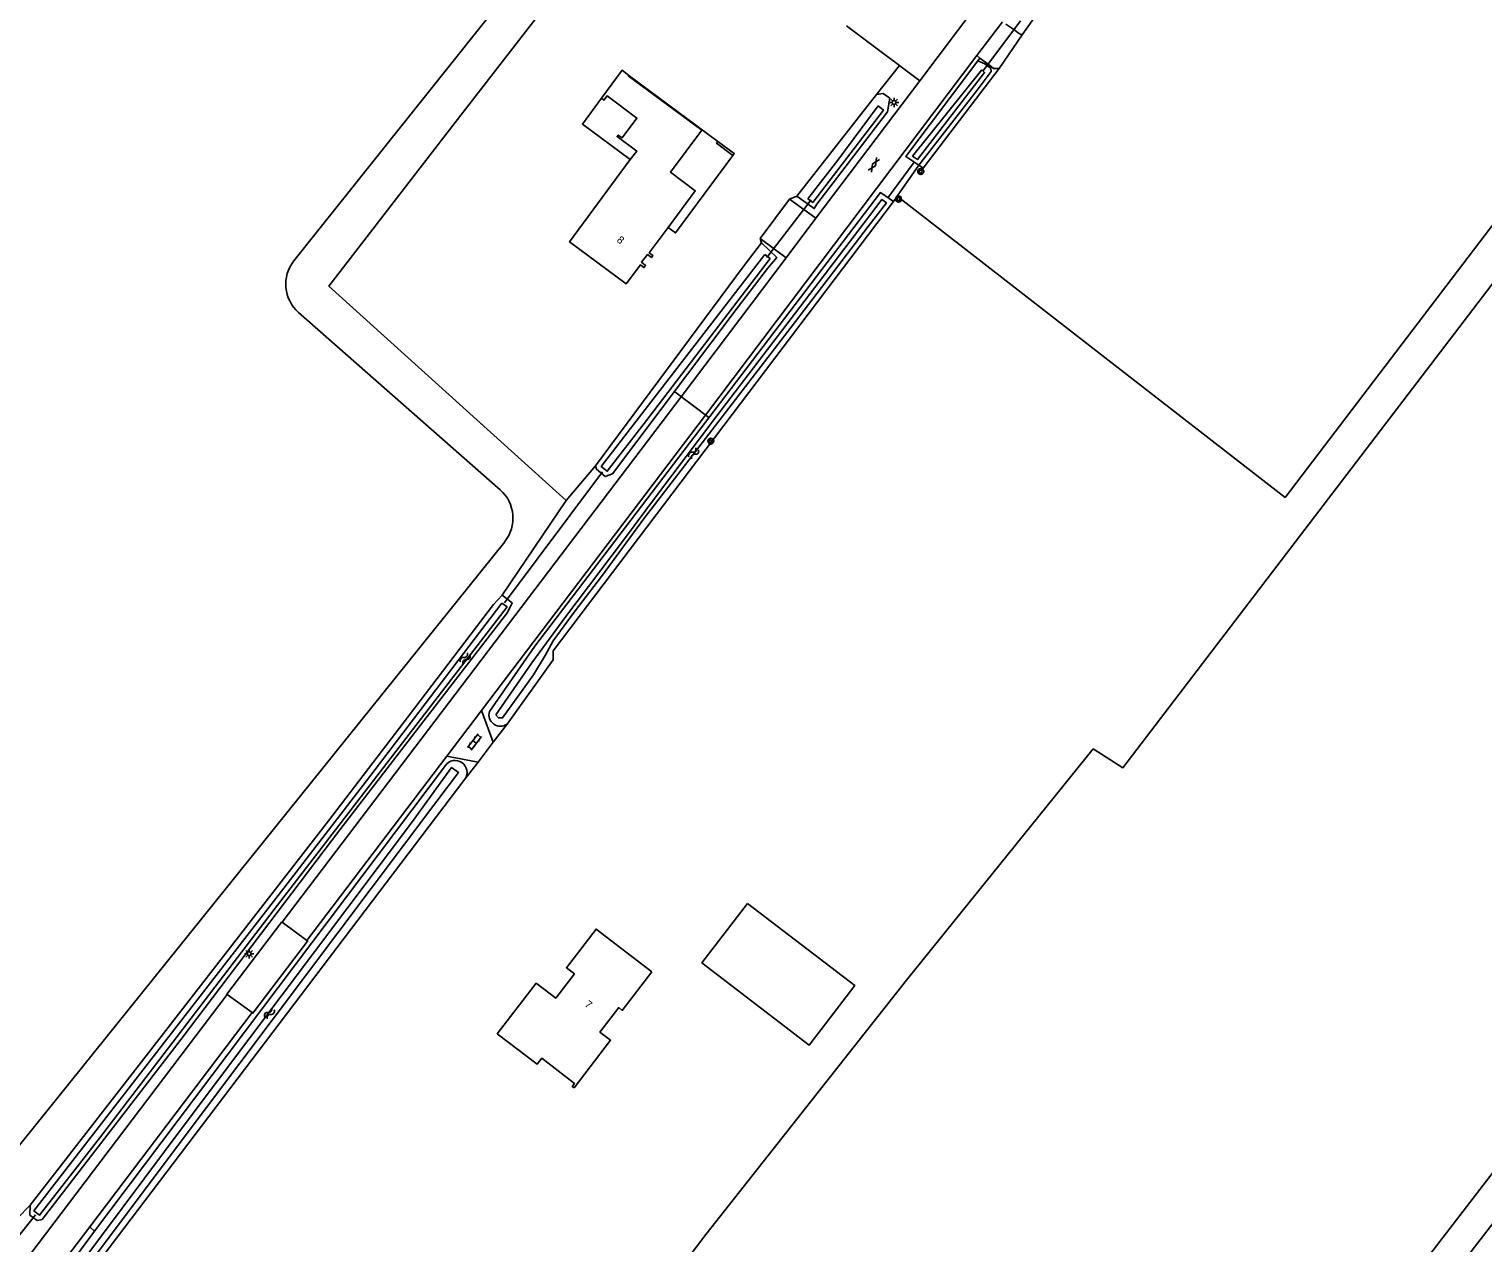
# Model space of a CAD drawing. Extents: x 133000 to 136000, y 400500 to 403500.
# Drawn here: x 134610.2 to 134803.9, y 401835.3 to 401997 of the extents above; entities that cross this region are included whole.
import ezdxf

# ---------------------------------------------------------------- set-up
doc = ezdxf.new("R2010")
doc.units = 0
for name, color, linetype in [('gg-afsc-draadraster', 7, 'Continuous'), ('gg-afsc-hekwerk', 7, 'Continuous'), ('gg-afsc-lijn draadraster', 7, 'Continuous'), ('gg-afsc-muur', 7, 'Continuous'), ('gg-anno-huisnummerreeks BGT', 7, 'Continuous'), ('gg-bbg-bijgebouw', 7, 'Continuous'), ('gg-bbg-hoofdgebouw', 7, 'Continuous'), ('gg-bbg-luifel en loopbrug', 7, 'Continuous'), ('gg-knt-bronhoudergrens', 7, 'Continuous'), ('gg-knt-onverhard', 7, 'Continuous'), ('gg-knt-verharding', 7, 'Continuous'), ('gg-kntw-bovenkant insteek waterloop', 7, 'Continuous'), ('gg-kntw-waterlijn', 7, 'Continuous'), ('gg-kwrk-duiker nz buis', 7, 'Continuous'), ('gt-grn-groengrens', 7, 'Continuous'), ('gt-grn-vlakafsluiter', 7, 'Continuous'), ('gt-grn-weggrens', 7, 'Continuous'), ('gt-symb-boom', 7, 'Continuous'), ('gt-symb-gesloten verharding', 7, 'Continuous'), ('gt-symb-klinker verharding', 7, 'Continuous'), ('gt-symb-lichtmast', 7, 'Continuous'), ('gt-symb-watersymbool', 7, 'Continuous')]:
    doc.layers.add(name, color=color, linetype=linetype)

# ---------------------------------------------------------------- blocks, each defined once
blk = doc.blocks.new('gt0-GESVH1')
at = {"layer": 'gt-symb-gesloten verharding'}
for p, q in [((-0.99, -0.26), (0.01, 0.24)), ((0.01, -0.26), (-0.99, 0.24)), ((0.01, 0.24), (1.01, -0.26)), ((1.01, 0.24), (0.01, -0.26))]:
    blk.add_line(p, q, dxfattribs=at)
blk = doc.blocks.new('gt0-LMAST')
at = {"layer": 'gt-symb-lichtmast'}
for p, q in [((-0.18, 0.17), (-0.45, 0.44)), ((-0.01, 0.25), (-0.01, 0.62)), ((0.17, 0.17), (0.44, 0.44)), ((-0.26, 0), (-0.63, 0)), ((-0.18, -0.18), (-0.45, -0.45)), ((-0.01, -0.25), (-0.01, -0.63)), ((0.44, -0.45), (0.17, -0.18)), ((0.24, 0), (0.62, 0))]:
    blk.add_line(p, q, dxfattribs=at)
blk.add_circle((-0.01, 0), 0.25, dxfattribs=at)
blk = doc.blocks.new('gt0-BOOM')
at = {"layer": 'gt-symb-boom'}
for radius in [0.4, 0.2]:
    blk.add_circle((0, 0), radius, dxfattribs=at)
blk = doc.blocks.new('gt0-WA')
at = {"layer": 'gt-symb-watersymbool'}
for centre, start, end in [((-0.32, 0.02), 28.0725, 151.9275), ((0.43, 0.42), 208.0725, 331.9275), ((-0.32, -0.43), 28.0725, 151.9275), ((0.43, -0.03), 208.0725, 331.9275)]:
    blk.add_arc(centre, 0.425, start, end, dxfattribs=at)
blk = doc.blocks.new('gt0-KL1')
at = {"layer": 'gt-symb-klinker verharding'}
for p, q in [((-1.15, 0.3), (1.15, 0.3)), ((-1, -0.3), (-1, 0.3)), ((-0.5, 0.3), (-0.5, 0.45)), ((0, -0.3), (0, 0.3)), ((0.5, 0.3), (0.5, 0.45)), ((1, -0.3), (1, 0.3)), ((-1.15, -0.3), (1.15, -0.3)), ((-0.5, -0.45), (-0.5, -0.3)), ((0.5, -0.45), (0.5, -0.3))]:
    blk.add_line(p, q, dxfattribs=at)

msp = doc.modelspace()

# ---------------------------------------------------------------- linework, layer by layer
at = {"layer": 'gg-afsc-draadraster'}
for points in [[(134777.5, 401934.57), (134815.22, 401984.09), (134852.93, 402033.62)], [(134725.82, 401974.7), (134752.69, 401953.83), (134777.5, 401934.57)], [(134756.64, 401781.47), (134776.81, 401807.68), (134794.15, 401830.24), (134904.87, 401974.24)], [(134892.46, 401951.19), (134863.95, 401914.02), (134811.69, 401846.22), (134759.65, 401778.93)], [(134751.94, 401901.08), (134727.07, 401870.26), (134700.35, 401836.39)], [(134662.28, 401786.31), (134669.05, 401794.98), (134700.35, 401836.39)]]:
    msp.add_lwpolyline(points, dxfattribs=at)
at = {"layer": 'gg-afsc-hekwerk'}
msp.add_line((134742.49, 401996.19), (134739.41, 401991.73), dxfattribs=at)
msp.add_line((134742.49, 401996.19), (134739.41, 401991.73), dxfattribs=at)
at = {"layer": 'gg-afsc-lijn draadraster'}
for points in [[(134777.5, 401934.57), (134815.22, 401984.09), (134852.93, 402033.62)], [(134725.82, 401974.7), (134752.69, 401953.83), (134777.5, 401934.57)]]:
    msp.add_lwpolyline(points, dxfattribs=at)
at = {"layer": 'gg-afsc-muur'}
msp.add_lwpolyline([(134703.94, 401980.14), (134701.77, 401981.77), (134701.95, 401982.01)], dxfattribs=at)
at = {"layer": 'gg-bbg-bijgebouw'}
msp.add_lwpolyline([(134705.9, 401880.49), (134699.83, 401872.56), (134714.12, 401861.6), (134720.18, 401869.53), (134705.9, 401880.49)], dxfattribs=at)
at = {"layer": 'gg-bbg-hoofdgebouw'}
for points in [[(134686.45, 401987.77), (134689.2, 401991.48), (134690.07, 401990.81)], [(134690.07, 401990.81), (134690.02, 401990.75), (134699.8, 401983.5), (134695.65, 401977.9), (134698.94, 401975.43), (134695.33, 401970.55)], [(134690.29, 401979.58), (134691.14, 401980.72), (134688.53, 401982.66), (134688.68, 401982.86), (134689.19, 401982.48), (134691.16, 401985.12), (134687.19, 401988.08), (134686.77, 401987.52), (134686.45, 401987.77)], [(134695.33, 401970.55), (134692.82, 401967.16), (134693.3, 401966.8), (134693.1, 401966.53), (134692.58, 401966.93), (134691.78, 401965.91), (134692.32, 401965.49), (134692.11, 401965.21), (134691.63, 401965.56), (134689.75, 401963.04), (134682.19, 401968.65), (134690.29, 401979.58)], [(134693.16, 401871.36), (134689.22, 401866.23), (134688.74, 401866.6), (134686.25, 401863.34), (134687.66, 401862.26), (134682.79, 401855.92), (134682.55, 401856.1), (134682.85, 401856.49), (134678.49, 401859.85), (134677.88, 401859.05), (134672.57, 401863.13), (134677.73, 401869.85), (134680.35, 401867.86), (134682.84, 401871.1), (134681.77, 401871.92), (134685.72, 401877.06), (134693.16, 401871.36)]]:
    msp.add_lwpolyline(points, dxfattribs=at)
at = {"layer": 'gg-bbg-luifel en loopbrug'}
msp.add_line((134690.07, 401990.81), (134701.95, 401982.01), dxfattribs=at)
for points in [[(134686.45, 401987.77), (134683.91, 401984.32), (134690.29, 401979.58)], [(134701.95, 401982.01), (134704.13, 401980.38), (134703.94, 401980.14)], [(134703.94, 401980.14), (134696.31, 401969.82), (134695.33, 401970.55)]]:
    msp.add_lwpolyline(points, dxfattribs=at)
at = {"layer": 'gg-knt-bronhoudergrens'}
msp.add_lwpolyline([(134828.41, 401996.33), (134818.75, 401980.85), (134755.91, 401898.57), (134751.94, 401901.08)], dxfattribs=at)
at = {"layer": 'gg-knt-onverhard'}
for p, q in [((134740.3, 401997.65), (134741.37, 401996.9)), ((134741.37, 401996.9), (134742.15, 401996.36)), ((134736.87, 401993.11), (134736.44, 401993.44)), ((134737.95, 401992.29), (134736.87, 401993.11)), ((134738.67, 401991.73), (134737.95, 401992.29))]:
    msp.add_line(p, q, dxfattribs=at)
at = {"layer": 'gg-knt-verharding'}
for p, q in [((134728.84, 401990.09), (134736.33, 402000)), ((134739.85, 401997.96), (134736.44, 401993.44)), ((134715.01, 401971.77), (134728.84, 401990.09)), ((134711.51, 401974.33), (134707.6, 401969.08)), ((134711.51, 401974.33), (134715.01, 401971.77)), ((134711.04, 401966.51), (134715.01, 401971.77)), ((134707.6, 401969.08), (134711.04, 401966.51)), ((134670.47, 401906.21), (134665.85, 401900.12)), ((134670.47, 401906.21), (134672.04, 401901.98)), ((134647.2, 401875.54), (134665.85, 401900.12)), ((134670.01, 401899.32), (134665.85, 401900.12)), ((134643.86, 401878.02), (134643.91, 401877.99)), ((134643.91, 401877.99), (134647.2, 401875.54)), ((134560.24, 401767.76), (134636.59, 401868.35)), ((134639.92, 401865.93), (134636.59, 401868.35)), ((134618.29, 401837.41), (134639.92, 401865.93)), ((134563.62, 401765.31), (134618.29, 401837.41))]:
    msp.add_line(p, q, dxfattribs=at)
for points in [[(134736.44, 401993.44), (134700.3, 401945.55), (134670.47, 401906.21)], [(134643.91, 401877.99), (134697.05, 401947.99), (134711.04, 401966.51)], [(134636.59, 401868.35), (134636.54, 401868.39), (134643.86, 401878.02)], [(134647.2, 401875.54), (134647.3, 401875.47), (134640.02, 401865.86), (134639.92, 401865.93)]]:
    msp.add_lwpolyline(points, dxfattribs=at)
at = {"layer": 'gg-kntw-bovenkant insteek waterloop'}
for p, q in [((134712.46, 401974.73), (134723.09, 401988.27)), ((134715.12, 401973.64), (134724.57, 401985.97)), ((134618.93, 401836.82), (134665.65, 401898.86)), ((134616.06, 401828.26), (134668.26, 401897.03)), ((134614.22, 401830.47), (134618.93, 401836.82))]:
    msp.add_line(p, q, dxfattribs=at)
for points in [[(134736.6, 401992.74), (134726.97, 401980.01), (134728.72, 401978.84)], [(134736.6, 401992.74), (134737.5, 401992.36), (134737.81, 401992.11)], [(134737.81, 401992.11), (134738.3, 401991.72), (134738.34, 401991.33), (134736.48, 401988.84), (134728.72, 401978.84)], [(134723.09, 401988.27), (134723.95, 401988.38), (134724.85, 401987.75), (134724.57, 401985.97)], [(134671.52, 401906.05), (134677.55, 401914.75), (134723.6, 401975.19), (134725.33, 401974)], [(134673.88, 401904.38), (134679.99, 401912.93), (134680.01, 401914.14), (134725.33, 401974)], [(134715.12, 401973.64), (134714.8, 401973.05), (134712.46, 401974.73)], [(134707.77, 401968.49), (134705.44, 401965.48), (134685.65, 401938.8)], [(134708.58, 401965.09), (134709.82, 401966.54), (134707.77, 401968.49)], [(134685.65, 401938.8), (134685.77, 401938.33), (134686.93, 401937.35), (134687.93, 401937.72), (134704.53, 401959.81), (134708.58, 401965.09)], [(134673.24, 401921.54), (134672.05, 401920.31), (134660.04, 401904.51), (134650.09, 401891.51), (134628.42, 401863.55), (134610.33, 401840.27)], [(134611.27, 401838.22), (134611.93, 401838.36), (134630.46, 401862.39), (134651.58, 401890.29), (134661.6, 401903.24), (134673.94, 401919.24), (134674.53, 401920.52), (134673.24, 401921.54)], [(134610.33, 401840.27), (134610.31, 401838.96), (134611.27, 401838.22)]]:
    msp.add_lwpolyline(points, dxfattribs=at)
for centre, radius, start, end in [((134672.98, 401905.61), 1.52, 163.1458, 306.2643), ((134666.95, 401897.94), 1.59, 325.1127, 144.9033)]:
    msp.add_arc(centre, radius, start, end, dxfattribs=at)
at = {"layer": 'gg-kntw-waterlijn'}
for p, q in [((134714.61, 401973.87), (134713.95, 401974.38)), ((134708.2, 401966.92), (134708.9, 401966.39))]:
    msp.add_line(p, q, dxfattribs=at)
for points in [[(134737.28, 401991.39), (134737.13, 401991.54), (134727.89, 401980.06), (134728.53, 401979.58), (134737.48, 401991.18), (134737.28, 401991.39)], [(134723.32, 401986.74), (134717.92, 401979.53), (134713.95, 401974.38)], [(134714.61, 401973.87), (134724.01, 401986.19), (134723.32, 401986.74)], [(134672.37, 401905.59), (134677.19, 401912.56), (134681.72, 401918.69), (134689.36, 401928.87), (134693.79, 401934.77), (134701.81, 401945.46), (134714.14, 401961.62), (134722.14, 401972.11), (134723.8, 401974.28), (134724.4, 401973.82), (134721.99, 401970.67), (134711.71, 401957.26), (134702.54, 401945.33), (134692.19, 401931.84), (134686.43, 401924.03), (134682.83, 401919.28), (134680, 401915.45), (134678.93, 401913.5), (134677.41, 401910.95), (134673.27, 401905.23), (134672.72, 401905.23), (134672.37, 401905.59)], [(134708.2, 401966.92), (134686.42, 401938.68), (134687.22, 401938.06), (134692.14, 401944.44), (134708.9, 401966.39)], [(134610.85, 401839.54), (134611.58, 401838.93), (134619.58, 401849.21), (134642.83, 401879.68), (134663.8, 401906.9), (134673.88, 401919.99), (134673.19, 401920.51), (134655.6, 401897.38), (134644.15, 401882.52), (134610.85, 401839.54)], [(134615.52, 401827.73), (134615.3, 401827.94), (134615.25, 401828.55), (134633.85, 401853.3), (134664.51, 401894.09), (134667.4, 401897.93), (134666.47, 401898.6), (134661.15, 401891.24), (134630.97, 401851.13), (134614.36, 401828.81), (134614.04, 401827.71), (134614.78, 401827.01)]]:
    msp.add_lwpolyline(points, dxfattribs=at)
at = {"layer": 'gg-kwrk-duiker nz buis'}
for p, q in [((134742.25, 401998.09), (134737.25, 401991.35)), ((134724.6, 401974.5), (134728.11, 401979.25)), ((134708.46, 401966.53), (134714.37, 401974.21)), ((134696.2, 401948.63), (134700.75, 401945.21)), ((134673.53, 401920.52), (134686.6, 401937.99)), ((134608.52, 401835.78), (134611.04, 401839))]:
    msp.add_line(p, q, dxfattribs=at)
at = {"layer": 'gt-grn-groengrens'}
for p, q in [((134697.59, 402031.51), (134645.48, 401966.1)), ((134742.15, 401996.36), (134742.49, 401996.19)), ((134739.41, 401991.73), (134738.67, 401991.73)), ((134725.82, 401974.7), (134728.72, 401978.84)), ((134725.33, 401974), (134725.82, 401974.7)), ((134646.08, 401959.23), (134672.97, 401935.57)), ((134681.74, 401934.16), (134673.24, 401921.54)), ((134673.88, 401904.38), (134672.04, 401901.98)), ((134670.01, 401899.32), (134668.26, 401897.03)), ((134610.33, 401840.27), (134606.88, 401836.71)), ((134618.93, 401836.82), (134618.29, 401837.41))]:
    msp.add_line(p, q, dxfattribs=at)
for points in [[(134739.41, 401991.73), (134736.97, 401988.54), (134729.3, 401978.44), (134728.72, 401978.84)], [(134673.56, 401928.68), (134604.31, 401842.59), (134537.07, 401753.37)]]:
    msp.add_lwpolyline(points, dxfattribs=at)
for centre, start, end in [((134649.39, 401962.98), 141.4479, 228.6521), ((134669.66, 401931.82), 321.1971, 48.6455)]:
    msp.add_arc(centre, 5, start, end, dxfattribs=at)
at = {"layer": 'gt-grn-vlakafsluiter'}
for p, q in [((134723.36, 401994.23), (134719.08, 401997.39)), ((134723.36, 401994.23), (134726.13, 401992.12)), ((134736.6, 401992.74), (134736.87, 401993.11)), ((134723.09, 401988.27), (134726.13, 401992.12)), ((134726.13, 401992.12), (134726.53, 401991.82)), ((134728.84, 401990.09), (134726.53, 401991.82)), ((134712.46, 401974.73), (134711.51, 401974.33)), ((134707.6, 401969.08), (134707.77, 401968.49)), ((134681.74, 401934.16), (134685.65, 401938.8))]:
    msp.add_line(p, q, dxfattribs=at)
for points in [[(134742.49, 401996.19), (134745.08, 401999.87), (134775.09, 402040.28), (134775.82, 402041.22)], [(134692.35, 402017.35), (134686.74, 402010.13), (134666.63, 401984.14), (134650.15, 401962.72), (134681.74, 401934.16)]]:
    msp.add_lwpolyline(points, dxfattribs=at)
at = {"layer": 'gt-grn-weggrens'}
msp.add_line((134672.04, 401901.98), (134670.01, 401899.32), dxfattribs=at)

# ---------------------------------------------------------------- block references
at = {"layer": 'gt-symb-boom'}
for p in [(134728.97, 401978), (134726.02, 401974.33), (134701.02, 401942.07)]:
    msp.add_blockref('gt0-BOOM', p, dxfattribs=at)
at = {"layer": 'gt-symb-gesloten verharding', "rotation": 56.83440068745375}
msp.add_blockref('gt0-GESVH1', (134722.73, 401978.89), dxfattribs=at)
at = {"layer": 'gt-symb-klinker verharding', "rotation": -127.80965211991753}
msp.add_blockref('gt0-KL1', (134669.54, 401902), dxfattribs=at)
at = {"layer": 'gt-symb-lichtmast'}
for p in [(134725.43, 401987.2), (134639.54, 401873.79)]:
    msp.add_blockref('gt0-LMAST', p, dxfattribs=at)
at = {"layer": 'gt-symb-watersymbool'}
for p, rotation in [((134698.69, 401940.42), 52.84362584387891), ((134668.27, 401913.09), 52.84362584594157), ((134642.18, 401865.79), 52.79798982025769)]:
    msp.add_blockref('gt0-WA', p, dxfattribs=dict(at, rotation=rotation))

# ---------------------------------------------------------------- texts
at = {"layer": 'gg-anno-huisnummerreeks BGT'}
for s, rotation, p in [('8', 322.3, (134688.4, 401968.71)), ('7', 322.4, (134684.14, 401866.86))]:
    msp.add_text(s, height=1, rotation=rotation, dxfattribs=at).set_placement(p)

doc.saveas('drawing.dxf')
